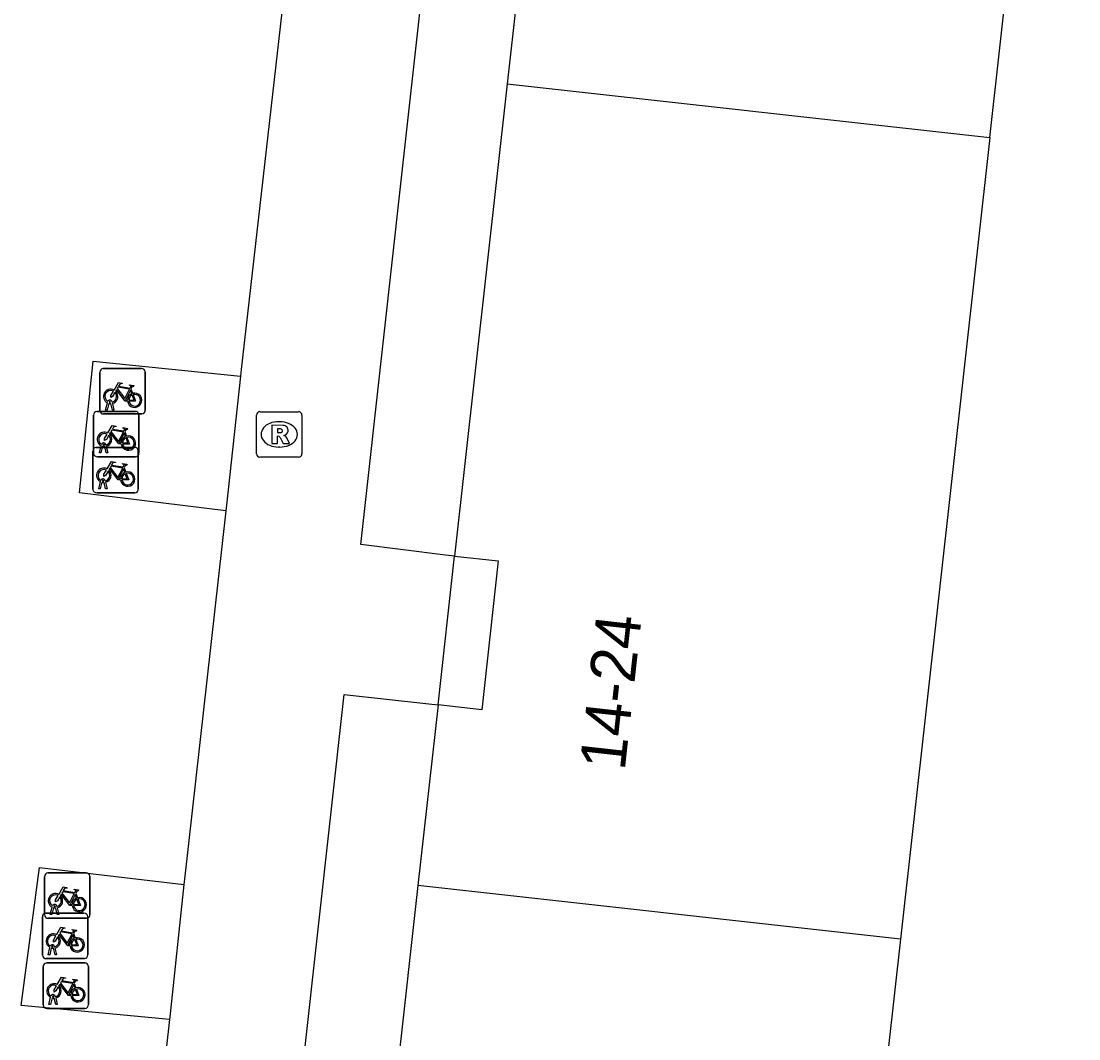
# Model space of a CAD drawing. Extents: x 161928 to 163055, y 386475 to 387428.
# Drawn here: x 162387.25 to 162410.57, y 386678.71 to 386701.14 of the extents above; entities that cross this region are included whole.
import ezdxf

# ---------------------------------------------------------------- set-up
doc = ezdxf.new("R2010")
doc.units = 0
for name, color, linetype in [('IMGEO_Fietsenrek', 7, 'Continuous'), ('IMGEO_Pand', 7, 'Continuous'), ('IMGEO_Pand_nummerreeks', 7, 'Continuous'), ('IMGEO_Rioolput', 7, 'Continuous'), ('IMGEO_Voetpad_open', 7, 'Continuous')]:
    doc.layers.add(name, color=color, linetype=linetype)

msp = doc.modelspace()

# ---------------------------------------------------------------- linework, layer by layer
at = {"layer": 'IMGEO_Fietsenrek'}
for p, q in [((162389.063, 386693.482), (162389.904, 386693.482)), ((162389.904, 386693.482), (162389.063, 386693.482)), ((162388.988, 386692.557), (162388.988, 386693.398)), ((162388.988, 386693.398), (162388.988, 386692.557)), ((162389.988, 386693.407), (162389.988, 386692.566)), ((162389.988, 386692.566), (162389.988, 386693.407)), ((162389.675, 386693.031), (162389.711, 386692.936)), ((162389.226, 386692.738), (162389.225, 386692.742)), ((162389.257, 386692.749), (162389.258, 386692.742)), ((162388.926, 386692.537), (162389.767, 386692.537)), ((162389.767, 386692.537), (162388.926, 386692.537)), ((162389.115, 386692.566), (162389.154, 386692.726)), ((162389.149, 386692.566), (162389.115, 386692.566)), ((162389.184, 386692.714), (162389.149, 386692.566)), ((162389.267, 386692.566), (162389.233, 386692.708)), ((162389.265, 386692.712), (162389.3, 386692.566)), ((162389.3, 386692.566), (162389.267, 386692.566)), ((162388.851, 386691.612), (162388.851, 386692.453)), ((162388.851, 386692.453), (162388.851, 386691.612)), ((162389.913, 386692.482), (162389.072, 386692.482)), ((162389.072, 386692.482), (162389.913, 386692.482)), ((162389.851, 386692.462), (162389.851, 386691.621)), ((162389.851, 386691.621), (162389.851, 386692.462)), ((162389.538, 386692.086), (162389.574, 386691.991)), ((162389.12, 386691.804), (162389.121, 386691.797)), ((162388.836, 386690.82), (162388.836, 386691.661)), ((162388.836, 386691.661), (162388.836, 386690.82)), ((162388.911, 386691.745), (162389.752, 386691.745)), ((162389.752, 386691.745), (162388.911, 386691.745)), ((162388.978, 386691.621), (162389.017, 386691.781)), ((162389.012, 386691.621), (162388.978, 386691.621)), ((162389.047, 386691.769), (162389.012, 386691.621)), ((162389.089, 386691.793), (162389.088, 386691.797)), ((162389.13, 386691.621), (162389.096, 386691.763)), ((162389.128, 386691.767), (162389.163, 386691.621)), ((162389.163, 386691.621), (162389.13, 386691.621)), ((162389.836, 386691.67), (162389.836, 386690.829)), ((162389.836, 386690.829), (162389.836, 386691.67)), ((162389.776, 386691.537), (162388.935, 386691.537)), ((162388.935, 386691.537), (162389.776, 386691.537)), ((162389.523, 386691.294), (162389.559, 386691.199)), ((162388.963, 386690.829), (162389.002, 386690.989)), ((162389.032, 386690.977), (162388.997, 386690.829)), ((162389.074, 386691.001), (162389.073, 386691.005)), ((162389.115, 386690.829), (162389.081, 386690.971)), ((162389.105, 386691.012), (162389.106, 386691.005)), ((162389.113, 386690.975), (162389.148, 386690.829)), ((162389.761, 386690.745), (162388.92, 386690.745)), ((162388.92, 386690.745), (162389.761, 386690.745)), ((162388.997, 386690.829), (162388.963, 386690.829)), ((162389.148, 386690.829), (162389.115, 386690.829)), ((162387.77, 386681.443), (162387.77, 386682.284)), ((162387.77, 386682.284), (162387.77, 386681.443)), ((162387.845, 386682.368), (162388.686, 386682.368)), ((162388.686, 386682.368), (162387.845, 386682.368)), ((162388.77, 386682.293), (162388.77, 386681.452)), ((162388.77, 386681.452), (162388.77, 386682.293)), ((162388.457, 386681.917), (162388.493, 386681.822)), ((162387.897, 386681.452), (162387.936, 386681.612)), ((162387.966, 386681.6), (162387.931, 386681.452)), ((162388.008, 386681.624), (162388.007, 386681.628)), ((162388.049, 386681.452), (162388.015, 386681.594)), ((162388.039, 386681.635), (162388.04, 386681.628)), ((162388.047, 386681.598), (162388.082, 386681.452)), ((162387.722, 386680.556), (162387.722, 386681.397)), ((162387.722, 386681.397), (162387.722, 386680.556)), ((162387.797, 386681.481), (162388.638, 386681.481)), ((162388.638, 386681.481), (162387.797, 386681.481)), ((162388.695, 386681.368), (162387.854, 386681.368)), ((162387.854, 386681.368), (162388.695, 386681.368)), ((162387.931, 386681.452), (162387.897, 386681.452)), ((162388.082, 386681.452), (162388.049, 386681.452)), ((162388.722, 386681.406), (162388.722, 386680.565)), ((162388.722, 386680.565), (162388.722, 386681.406)), ((162388.409, 386681.03), (162388.445, 386680.935)), ((162387.849, 386680.565), (162387.888, 386680.725)), ((162387.918, 386680.713), (162387.883, 386680.565)), ((162387.96, 386680.737), (162387.959, 386680.741)), ((162388.001, 386680.565), (162387.967, 386680.707)), ((162387.991, 386680.748), (162387.992, 386680.741)), ((162387.999, 386680.711), (162388.034, 386680.565)), ((162388.647, 386680.481), (162387.806, 386680.481)), ((162387.806, 386680.481), (162388.647, 386680.481)), ((162387.813, 386680.383), (162388.654, 386680.383)), ((162388.654, 386680.383), (162387.813, 386680.383)), ((162387.883, 386680.565), (162387.849, 386680.565)), ((162388.034, 386680.565), (162388.001, 386680.565)), ((162387.738, 386679.458), (162387.738, 386680.299)), ((162387.738, 386680.299), (162387.738, 386679.458)), ((162388.738, 386680.308), (162388.738, 386679.467)), ((162388.738, 386679.467), (162388.738, 386680.308)), ((162388.425, 386679.932), (162388.461, 386679.837)), ((162387.865, 386679.467), (162387.904, 386679.627)), ((162387.899, 386679.467), (162387.865, 386679.467)), ((162387.934, 386679.615), (162387.899, 386679.467)), ((162387.976, 386679.639), (162387.975, 386679.643)), ((162388.017, 386679.467), (162387.983, 386679.609)), ((162388.007, 386679.65), (162388.008, 386679.643)), ((162388.015, 386679.613), (162388.05, 386679.467)), ((162388.05, 386679.467), (162388.017, 386679.467)), ((162388.663, 386679.383), (162387.822, 386679.383)), ((162387.822, 386679.383), (162388.663, 386679.383))]:
    msp.add_line(p, q, dxfattribs=at)
for points in [[(162389.322, 386692.956), (162389.27, 386692.866), (162389.23, 386692.841), (162389.231, 386692.888), (162389.286, 386692.982)], [(162389.301, 386693.008), (162389.396, 386693.172), (162389.482, 386693.158), (162389.484, 386693.149), (162389.428, 386693.138), (162389.401, 386693.093), (162389.657, 386693.052)], [(162389.597, 386692.764), (162389.547, 386692.764), (162389.356, 386693.015), (162389.337, 386692.983)], [(162389.644, 386693.027), (162389.387, 386693.068), (162389.37, 386693.039), (162389.537, 386692.819), (162389.644, 386693.027)], [(162389.692, 386692.929), (162389.662, 386693.006), (162389.553, 386692.788), (162389.596, 386692.788)], [(162389.657, 386693.052), (162389.682, 386693.101), (162389.676, 386693.105), (162389.653, 386693.109), (162389.641, 386693.116), (162389.64, 386693.119), (162389.642, 386693.124), (162389.737, 386693.109), (162389.739, 386693.099), (162389.729, 386693.086), (162389.717, 386693.08), (162389.703, 386693.086), (162389.675, 386693.031)], [(162389.626, 386692.788), (162389.746, 386692.787), (162389.702, 386692.901)], [(162389.722, 386692.908), (162389.777, 386692.763), (162389.627, 386692.763)], [(162389.185, 386692.011), (162389.133, 386691.921), (162389.093, 386691.896), (162389.094, 386691.943), (162389.149, 386692.037)], [(162389.164, 386692.063), (162389.259, 386692.227), (162389.345, 386692.213), (162389.347, 386692.204), (162389.291, 386692.193), (162389.264, 386692.148), (162389.52, 386692.107)], [(162389.46, 386691.819), (162389.41, 386691.819), (162389.219, 386692.07), (162389.2, 386692.038)], [(162389.507, 386692.082), (162389.25, 386692.123), (162389.233, 386692.094), (162389.4, 386691.874), (162389.507, 386692.082)], [(162389.555, 386691.984), (162389.525, 386692.061), (162389.416, 386691.843), (162389.459, 386691.843)], [(162389.52, 386692.107), (162389.545, 386692.156), (162389.539, 386692.16), (162389.516, 386692.164), (162389.504, 386692.171), (162389.503, 386692.174), (162389.505, 386692.179), (162389.6, 386692.164), (162389.602, 386692.154), (162389.592, 386692.141), (162389.58, 386692.135), (162389.566, 386692.141), (162389.538, 386692.086)], [(162389.489, 386691.843), (162389.609, 386691.842), (162389.565, 386691.956)], [(162389.585, 386691.963), (162389.64, 386691.818), (162389.49, 386691.818)], [(162389.149, 386691.271), (162389.244, 386691.435), (162389.33, 386691.421), (162389.332, 386691.412), (162389.276, 386691.401), (162389.249, 386691.356), (162389.505, 386691.315)], [(162389.505, 386691.315), (162389.53, 386691.364), (162389.524, 386691.368), (162389.501, 386691.372), (162389.489, 386691.379), (162389.488, 386691.382), (162389.49, 386691.387), (162389.585, 386691.372), (162389.587, 386691.362), (162389.577, 386691.349), (162389.565, 386691.343), (162389.551, 386691.349), (162389.523, 386691.294)], [(162389.17, 386691.219), (162389.118, 386691.129), (162389.078, 386691.104), (162389.079, 386691.151), (162389.134, 386691.245)], [(162389.445, 386691.027), (162389.395, 386691.027), (162389.204, 386691.278), (162389.185, 386691.246)], [(162389.492, 386691.29), (162389.235, 386691.331), (162389.218, 386691.302), (162389.385, 386691.082), (162389.492, 386691.29)], [(162389.54, 386691.192), (162389.51, 386691.269), (162389.401, 386691.051), (162389.444, 386691.051)], [(162389.474, 386691.051), (162389.594, 386691.05), (162389.55, 386691.164)], [(162389.57, 386691.171), (162389.625, 386691.026), (162389.475, 386691.026)], [(162388.083, 386681.894), (162388.178, 386682.058), (162388.264, 386682.044), (162388.266, 386682.035), (162388.21, 386682.024), (162388.183, 386681.979), (162388.439, 386681.938)], [(162388.439, 386681.938), (162388.464, 386681.987), (162388.458, 386681.991), (162388.435, 386681.995), (162388.423, 386682.002), (162388.422, 386682.005), (162388.424, 386682.01), (162388.519, 386681.995), (162388.521, 386681.985), (162388.511, 386681.972), (162388.499, 386681.966), (162388.485, 386681.972), (162388.457, 386681.917)], [(162388.104, 386681.842), (162388.052, 386681.752), (162388.012, 386681.727), (162388.013, 386681.774), (162388.068, 386681.868)], [(162388.379, 386681.65), (162388.329, 386681.65), (162388.138, 386681.901), (162388.119, 386681.869)], [(162388.426, 386681.913), (162388.169, 386681.954), (162388.152, 386681.925), (162388.319, 386681.705), (162388.426, 386681.913)], [(162388.474, 386681.815), (162388.444, 386681.892), (162388.335, 386681.674), (162388.378, 386681.674)], [(162388.408, 386681.674), (162388.528, 386681.673), (162388.484, 386681.787)], [(162388.504, 386681.794), (162388.559, 386681.649), (162388.409, 386681.649)], [(162388.035, 386681.007), (162388.13, 386681.171), (162388.216, 386681.157), (162388.218, 386681.148), (162388.162, 386681.137), (162388.135, 386681.092), (162388.391, 386681.051)], [(162388.391, 386681.051), (162388.416, 386681.1), (162388.41, 386681.104), (162388.387, 386681.108), (162388.375, 386681.115), (162388.374, 386681.118), (162388.376, 386681.123), (162388.471, 386681.108), (162388.473, 386681.098), (162388.463, 386681.085), (162388.451, 386681.079), (162388.437, 386681.085), (162388.409, 386681.03)], [(162388.056, 386680.955), (162388.004, 386680.865), (162387.964, 386680.84), (162387.965, 386680.887), (162388.02, 386680.981)], [(162388.331, 386680.763), (162388.281, 386680.763), (162388.09, 386681.014), (162388.071, 386680.982)], [(162388.378, 386681.026), (162388.121, 386681.067), (162388.104, 386681.038), (162388.271, 386680.818), (162388.378, 386681.026)], [(162388.426, 386680.928), (162388.396, 386681.005), (162388.287, 386680.787), (162388.33, 386680.787)], [(162388.36, 386680.787), (162388.48, 386680.786), (162388.436, 386680.9)], [(162388.456, 386680.907), (162388.511, 386680.762), (162388.361, 386680.762)], [(162388.051, 386679.909), (162388.146, 386680.073), (162388.232, 386680.059), (162388.234, 386680.05), (162388.178, 386680.039), (162388.151, 386679.994), (162388.407, 386679.953)], [(162388.347, 386679.665), (162388.297, 386679.665), (162388.106, 386679.916), (162388.087, 386679.884)], [(162388.394, 386679.928), (162388.137, 386679.969), (162388.12, 386679.94), (162388.287, 386679.72), (162388.394, 386679.928)], [(162388.407, 386679.953), (162388.432, 386680.002), (162388.426, 386680.006), (162388.403, 386680.01), (162388.391, 386680.017), (162388.39, 386680.02), (162388.392, 386680.025), (162388.487, 386680.01), (162388.489, 386680), (162388.479, 386679.987), (162388.467, 386679.981), (162388.453, 386679.987), (162388.425, 386679.932)], [(162388.072, 386679.857), (162388.02, 386679.767), (162387.98, 386679.742), (162387.981, 386679.789), (162388.036, 386679.883)], [(162388.442, 386679.83), (162388.412, 386679.907), (162388.303, 386679.689), (162388.346, 386679.689)], [(162388.376, 386679.689), (162388.496, 386679.688), (162388.452, 386679.802)], [(162388.472, 386679.809), (162388.527, 386679.664), (162388.377, 386679.664)]]:
    msp.add_lwpolyline(points, dxfattribs=at)
for centre, radius, start, end in [((162389.066, 386693.404), 0.0779, 92.4484, 184.2845), ((162389.066, 386693.404), 0.0779, 92.4484, 184.2845), ((162389.91, 386693.404), 0.0779, 2.4484, 94.2845), ((162389.91, 386693.404), 0.0779, 2.4484, 94.2845), ((162389.228, 386692.867), 0.159, 62.6766, 242.1369), ((162389.228, 386692.867), 0.129, 63.3192, 238.903), ((162389.228, 386692.867), 0.159, 283.5766, 46.6042), ((162389.208, 386692.738), 0.0499, 12.8025, 158.6934), ((162389.208, 386692.738), 0.0174, 12.8025, 163.4502), ((162389.228, 386692.867), 0.129, 253.415, 269.0204), ((162389.228, 386692.867), 0.129, 283.6043, 43.4302), ((162389.755, 386692.783), 0.159, 113.3408, 178.3217), ((162389.755, 386692.783), 0.159, 187.0065, 105.7708), ((162389.755, 386692.783), 0.129, 113.923, 177.9556), ((162389.755, 386692.783), 0.129, 188.6715, 104.5883), ((162388.929, 386692.459), 0.0779, 92.4484, 184.2845), ((162388.929, 386692.459), 0.0779, 92.4484, 184.2845), ((162389.066, 386692.56), 0.0779, 182.4484, 274.2845), ((162389.066, 386692.56), 0.0779, 182.4484, 274.2845), ((162389.228, 386692.867), 0.159, 253.9967, 271.7867), ((162389.773, 386692.459), 0.0779, 2.4484, 94.2845), ((162389.773, 386692.459), 0.0779, 2.4484, 94.2845), ((162389.91, 386692.56), 0.0779, 272.4484, 4.2845), ((162389.91, 386692.56), 0.0779, 272.4484, 4.2845), ((162389.091, 386691.922), 0.159, 62.6766, 242.1369), ((162389.091, 386691.922), 0.129, 63.3192, 238.903), ((162389.091, 386691.922), 0.159, 283.5766, 46.6042), ((162389.071, 386691.793), 0.0499, 12.8025, 158.6934), ((162389.071, 386691.793), 0.0174, 12.8025, 163.4502), ((162389.091, 386691.922), 0.129, 283.6043, 43.4302), ((162389.618, 386691.838), 0.159, 113.3408, 178.3217), ((162389.618, 386691.838), 0.159, 187.0065, 105.7708), ((162389.618, 386691.838), 0.129, 113.923, 177.9556), ((162389.618, 386691.838), 0.129, 188.6715, 104.5883), ((162388.914, 386691.667), 0.0779, 92.4484, 184.2845), ((162388.914, 386691.667), 0.0779, 92.4484, 184.2845), ((162388.929, 386691.615), 0.0779, 182.4484, 274.2845), ((162388.929, 386691.615), 0.0779, 182.4484, 274.2845), ((162389.091, 386691.922), 0.159, 253.9967, 271.7867), ((162389.091, 386691.922), 0.129, 253.415, 269.0204), ((162389.758, 386691.667), 0.0779, 2.4484, 94.2845), ((162389.758, 386691.667), 0.0779, 2.4484, 94.2845), ((162389.773, 386691.615), 0.0779, 272.4484, 4.2845), ((162389.773, 386691.615), 0.0779, 272.4484, 4.2845), ((162389.076, 386691.13), 0.159, 62.6766, 242.1369), ((162389.076, 386691.13), 0.129, 63.3192, 238.903), ((162389.076, 386691.13), 0.129, 283.6043, 43.4302), ((162389.076, 386691.13), 0.159, 283.5766, 46.6042), ((162389.603, 386691.046), 0.159, 113.3408, 178.3217), ((162389.603, 386691.046), 0.159, 187.0065, 105.7708), ((162389.603, 386691.046), 0.129, 113.923, 177.9556), ((162389.603, 386691.046), 0.129, 188.6715, 104.5883), ((162389.056, 386691.001), 0.0499, 12.8025, 158.6934), ((162389.076, 386691.13), 0.159, 253.9967, 271.7867), ((162389.056, 386691.001), 0.0174, 12.8025, 163.4502), ((162389.076, 386691.13), 0.129, 253.415, 269.0204), ((162388.914, 386690.823), 0.0779, 182.4484, 274.2845), ((162388.914, 386690.823), 0.0779, 182.4484, 274.2845), ((162389.758, 386690.823), 0.0779, 272.4484, 4.2845), ((162389.758, 386690.823), 0.0779, 272.4484, 4.2845), ((162387.848, 386682.29), 0.0779, 92.4484, 184.2845), ((162387.848, 386682.29), 0.0779, 92.4484, 184.2845), ((162388.692, 386682.29), 0.0779, 2.4484, 94.2845), ((162388.692, 386682.29), 0.0779, 2.4484, 94.2845), ((162388.01, 386681.753), 0.159, 62.6766, 242.1369), ((162388.01, 386681.753), 0.129, 63.3192, 238.903), ((162388.01, 386681.753), 0.129, 283.6043, 43.4302), ((162388.01, 386681.753), 0.159, 283.5766, 46.6042), ((162388.537, 386681.669), 0.159, 113.3408, 178.3217), ((162388.537, 386681.669), 0.159, 187.0065, 105.7708), ((162388.537, 386681.669), 0.129, 113.923, 177.9556), ((162388.537, 386681.669), 0.129, 188.6715, 104.5883), ((162387.99, 386681.624), 0.0499, 12.8025, 158.6934), ((162388.01, 386681.753), 0.159, 253.9967, 271.7867), ((162387.99, 386681.624), 0.0174, 12.8025, 163.4502), ((162388.01, 386681.753), 0.129, 253.415, 269.0204), ((162387.8, 386681.403), 0.0779, 92.4484, 184.2845), ((162387.8, 386681.403), 0.0779, 92.4484, 184.2845), ((162387.848, 386681.446), 0.0779, 182.4484, 274.2845), ((162387.848, 386681.446), 0.0779, 182.4484, 274.2845), ((162388.644, 386681.403), 0.0779, 2.4484, 94.2845), ((162388.644, 386681.403), 0.0779, 2.4484, 94.2845), ((162388.692, 386681.446), 0.0779, 272.4484, 4.2845), ((162388.692, 386681.446), 0.0779, 272.4484, 4.2845), ((162387.962, 386680.866), 0.159, 62.6766, 242.1369), ((162387.962, 386680.866), 0.129, 63.3192, 238.903), ((162387.962, 386680.866), 0.129, 283.6043, 43.4302), ((162387.962, 386680.866), 0.159, 283.5766, 46.6042), ((162388.489, 386680.782), 0.159, 113.3408, 178.3217), ((162388.489, 386680.782), 0.159, 187.0065, 105.7708), ((162388.489, 386680.782), 0.129, 113.923, 177.9556), ((162388.489, 386680.782), 0.129, 188.6715, 104.5883), ((162387.942, 386680.737), 0.0499, 12.8025, 158.6934), ((162387.962, 386680.866), 0.159, 253.9967, 271.7867), ((162387.942, 386680.737), 0.0174, 12.8025, 163.4502), ((162387.962, 386680.866), 0.129, 253.415, 269.0204), ((162387.8, 386680.559), 0.0779, 182.4484, 274.2845), ((162387.8, 386680.559), 0.0779, 182.4484, 274.2845), ((162387.816, 386680.305), 0.0779, 92.4484, 184.2845), ((162387.816, 386680.305), 0.0779, 92.4484, 184.2845), ((162388.644, 386680.559), 0.0779, 272.4484, 4.2845), ((162388.644, 386680.559), 0.0779, 272.4484, 4.2845), ((162388.66, 386680.305), 0.0779, 2.4484, 94.2845), ((162388.66, 386680.305), 0.0779, 2.4484, 94.2845), ((162387.978, 386679.768), 0.159, 62.6766, 242.1369), ((162387.978, 386679.768), 0.129, 63.3192, 238.903), ((162387.958, 386679.639), 0.0499, 12.8025, 158.6934), ((162387.978, 386679.768), 0.129, 283.6043, 43.4302), ((162387.978, 386679.768), 0.159, 283.5766, 46.6042), ((162388.505, 386679.684), 0.159, 113.3408, 178.3217), ((162388.505, 386679.684), 0.159, 187.0065, 105.7708), ((162388.505, 386679.684), 0.129, 113.923, 177.9556), ((162388.505, 386679.684), 0.129, 188.6715, 104.5883), ((162387.816, 386679.461), 0.0779, 182.4484, 274.2845), ((162387.816, 386679.461), 0.0779, 182.4484, 274.2845), ((162387.978, 386679.768), 0.159, 253.9967, 271.7867), ((162387.958, 386679.639), 0.0174, 12.8025, 163.4502), ((162387.978, 386679.768), 0.129, 253.415, 269.0204), ((162388.66, 386679.461), 0.0779, 272.4484, 4.2845), ((162388.66, 386679.461), 0.0779, 272.4484, 4.2845)]:
    msp.add_arc(centre, radius, start, end, dxfattribs=at)
at = {"layer": 'IMGEO_Pand'}
for points in [[(162408.604, 386698.572), (162410.567, 386716.163)], [(162398.394, 386703.549), (162397.97, 386699.752)], [(162397.97, 386699.752), (162396.809, 386689.348)], [(162397.97, 386699.752), (162408.604, 386698.572)], [(162408.604, 386698.572), (162406.633, 386680.906)], [(162396.809, 386689.348), (162397.769, 386689.242), (162397.406, 386685.962), (162396.443, 386686.068)], [(162396.443, 386686.068), (162395.999, 386682.093)], [(162395.999, 386682.093), (162395.556, 386678.118)], [(162406.633, 386680.906), (162395.999, 386682.093)], [(162406.633, 386680.906), (162404.676, 386663.37)]]:
    msp.add_lwpolyline(points, dxfattribs=at)
at = {"layer": 'IMGEO_Rioolput'}
for p, q in [((162392.517, 386692.531), (162393.369, 386692.531)), ((162392.442, 386691.605), (162392.442, 386692.457)), ((162392.93, 386692.311), (162392.955, 386692.311)), ((162393.443, 386692.457), (162393.443, 386691.605)), ((162392.953, 386691.751), (162392.928, 386691.751)), ((162393.369, 386691.531), (162392.517, 386691.531))]:
    msp.add_line(p, q, dxfattribs=at)
for points in [[(162392.517, 386692.531), (162393.369, 386692.531)], [(162392.442, 386691.605), (162392.442, 386692.457)], [(162393.443, 386692.457), (162393.443, 386691.605)], [(162393.031, 386692.229), (162392.779, 386692.231), (162392.779, 386691.831)], [(162392.957, 386692.15), (162392.903, 386692.15), (162392.903, 386692.069)], [(162392.903, 386692.069), (162392.955, 386692.069)], [(162392.779, 386691.831), (162392.903, 386691.831), (162392.903, 386691.993), (162392.914, 386691.993)], [(162392.961, 386691.964), (162393.032, 386691.831), (162393.172, 386691.831), (162393.107, 386691.957)], [(162393.369, 386691.531), (162392.517, 386691.531)]]:
    msp.add_lwpolyline(points, dxfattribs=at)
for centre, radius, start, end in [((162392.519, 386692.455), 0.0765, 91.552, 178.448), ((162392.519, 386692.455), 0.0765, 91.552, 178.448), ((162393.367, 386692.455), 0.0765, 1.552, 88.448), ((162393.367, 386692.455), 0.0765, 1.552, 88.448), ((162392.939, 386692.258), 0.19, 274.7715, 282.9687), ((162392.963, 386692.054), 0.0964, 77.0061, 93.1865), ((162392.977, 386692.111), 0.0378, 276.6634, 79.6772), ((162393.03, 386692.119), 0.109, 350.3612, 89.416), ((162393.028, 386692.119), 0.112, 277.5842, 350.9817), ((162392.913, 386691.94), 0.0533, 26.0293, 88.6989), ((162393.012, 386691.904), 0.108, 29.5134, 73.7905), ((162392.519, 386691.607), 0.0765, 181.552, 268.448), ((162392.519, 386691.607), 0.0765, 181.552, 268.448), ((162393.367, 386691.607), 0.0765, 271.552, 358.448), ((162393.367, 386691.607), 0.0765, 271.552, 358.448)]:
    msp.add_arc(centre, radius, start, end, dxfattribs=at)
for centre, major_axis, ratio, start_param, end_param in [((162392.929, 386692.031), (-0.387, 0.002), 0.722429, 4.712389, 7.853982), ((162392.954, 386692.031), (-0.39, 0.002), 0.717154, 1.570796, 4.712389)]:
    msp.add_ellipse(centre, major_axis=major_axis, ratio=ratio, start_param=start_param, end_param=end_param, dxfattribs=at)
at = {"layer": 'IMGEO_Voetpad_open'}
for points in [[(162393.726, 386707.73), (162392.104, 386693.458), (162392.088, 386693.312)], [(162396.809, 386689.348), (162396.605, 386689.37), (162394.738, 386689.606), (162396.31, 386703.78), (162398.177, 386703.573), (162398.394, 386703.549)], [(162391.768, 386690.344), (162388.542, 386690.74), (162388.84, 386693.641), (162392.088, 386693.312)], [(162392.088, 386693.312), (162391.783, 386690.473), (162391.768, 386690.344)], [(162391.768, 386690.344), (162390.855, 386682.231), (162390.842, 386682.113)], [(162396.443, 386686.068), (162396.809, 386689.348)], [(162395.556, 386678.118), (162395.362, 386678.139), (162393.489, 386678.347), (162394.371, 386686.297), (162396.243, 386686.09), (162396.443, 386686.068)], [(162390.523, 386679.138), (162387.254, 386679.443), (162387.662, 386682.49), (162390.842, 386682.113)], [(162390.842, 386682.113), (162390.537, 386679.261), (162390.523, 386679.138)], [(162390.523, 386679.138), (162389.998, 386674.427), (162388.389, 386661.027)]]:
    msp.add_lwpolyline(points, dxfattribs=at)

# ---------------------------------------------------------------- texts
at = {"layer": 'IMGEO_Pand_nummerreeks'}
msp.add_text('14-24', height=1, rotation=83.6847, dxfattribs=at).set_placement((162400.556, 386684.603))

doc.saveas('drawing.dxf')
